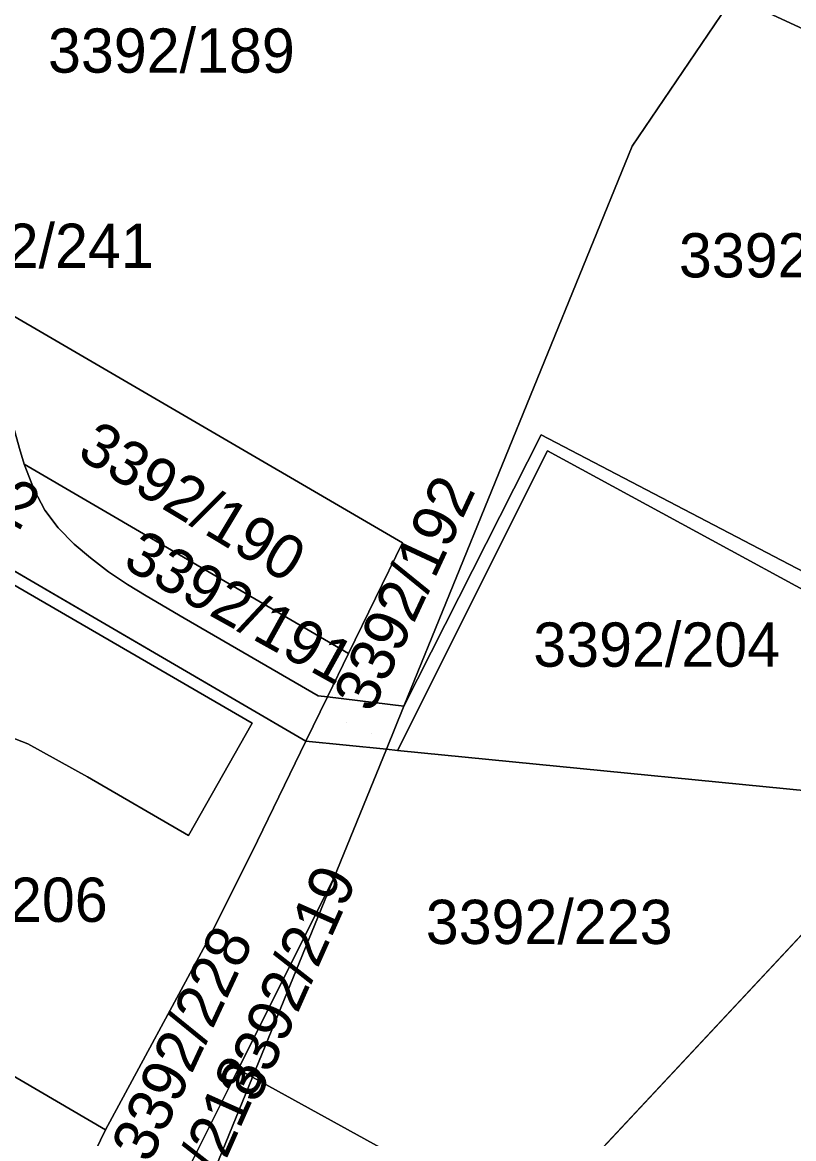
# Model space of a CAD drawing. Extents: x -262715 to -259381, y -1237238 to -1231182.
# Drawn here: x -261406.8 to -261371.9, y -1236043.8 to -1235993.4 of the extents above; entities that cross this region are included whole.
import ezdxf

# ---------------------------------------------------------------- set-up
doc = ezdxf.new("R2010")
doc.units = 0
for name, color, linetype in [('body_kn', 7, 'Continuous'), ('kladpar_druhypozemkov', 7, 'Continuous'), ('kladpar_hranice', 7, 'Continuous'), ('kladpar_parcelnecisla', 7, 'Continuous'), ('kladpar_plochy', 7, 'Continuous'), ('kladpar_sipky', 7, 'Continuous'), ('zuob_linie', 7, 'Continuous'), ('zuob_plochy', 7, 'Continuous')]:
    doc.layers.add(name, color=color, linetype=linetype)

msp = doc.modelspace()

# ---------------------------------------------------------------- linework, layer by layer
at = {"layer": 'body_kn'}
for p, q in [((-261379.2, -1235999), (-261379.2, -1235999)), ((-261383.32, -1236012.04), (-261383.32, -1236012.04)), ((-261383.03, -1236012.76), (-261383.03, -1236012.76)), ((-261383.03, -1236012.76), (-261383.03, -1236012.76)), ((-261406.68, -1236013.37), (-261406.68, -1236013.37)), ((-261406.68, -1236013.37), (-261406.68, -1236013.37)), ((-261406.23, -1236014.53), (-261406.23, -1236014.53)), ((-261406.23, -1236014.53), (-261406.23, -1236014.53)), ((-261405.75, -1236015.45), (-261405.75, -1236015.45)), ((-261405.14, -1236016.24), (-261405.14, -1236016.24)), ((-261404.42, -1236016.98), (-261404.42, -1236016.98)), ((-261389.58, -1236016.92), (-261389.58, -1236016.92)), ((-261389.58, -1236016.92), (-261389.58, -1236016.92)), ((-261403.68, -1236017.6), (-261403.68, -1236017.6)), ((-261402.87, -1236018.23), (-261402.87, -1236018.23)), ((-261402.01, -1236018.81), (-261402.01, -1236018.81)), ((-261401.17, -1236019.31), (-261401.17, -1236019.31)), ((-261399.45, -1236020.33), (-261399.45, -1236020.33)), ((-261392.02, -1236021.93), (-261392.02, -1236021.93)), ((-261393.39, -1236023.83), (-261393.39, -1236023.83)), ((-261392.97, -1236023.88), (-261392.97, -1236023.88)), ((-261389.52, -1236024.31), (-261389.52, -1236024.31)), ((-261396.38, -1236025.07), (-261396.38, -1236025.07)), ((-261406.52, -1236026), (-261406.52, -1236026)), ((-261393.95, -1236025.89), (-261393.95, -1236025.89)), ((-261393.95, -1236025.89), (-261393.95, -1236025.89)), ((-261390.31, -1236026.25), (-261390.31, -1236026.25)), ((-261390.31, -1236026.25), (-261390.31, -1236026.25)), ((-261389.8, -1236026.3), (-261389.8, -1236026.3)), ((-261389.8, -1236026.3), (-261389.8, -1236026.3)), ((-261403.82, -1236027.5), (-261403.82, -1236027.5)), ((-261399.26, -1236030.15), (-261399.26, -1236030.15)), ((-261396.14, -1236030.38), (-261396.14, -1236030.38)), ((-261392.68, -1236032.07), (-261392.68, -1236032.07)), ((-261392.68, -1236032.07), (-261392.68, -1236032.07)), ((-261398.38, -1236034.89), (-261398.38, -1236034.89)), ((-261398.38, -1236034.89), (-261398.38, -1236034.89)), ((-261397.01, -1236040.71), (-261397.01, -1236040.71)), ((-261396.36, -1236041.07), (-261396.36, -1236041.07)), ((-261403.01, -1236043.44), (-261403.01, -1236043.44))]:
    msp.add_line(p, q, dxfattribs=at)
at = {"layer": 'kladpar_druhypozemkov'}
for p, q in [((-261398.92, -1235993.93), (-261398.92, -1235993.93)), ((-261397.82, -1236014.56), (-261397.82, -1236014.56)), ((-261401.8, -1236018.45), (-261401.8, -1236018.45)), ((-261377.17, -1236021.19), (-261377.17, -1236021.19)), ((-261390.98, -1236025.52), (-261390.98, -1236025.52)), ((-261381.54, -1236033.4), (-261381.54, -1236033.4)), ((-261396.46, -1236040.34), (-261396.46, -1236040.34))]:
    msp.add_line(p, q, dxfattribs=at)
at = {"layer": 'kladpar_hranice'}
for p, q in [((-261417.64, -1236012.07), (-261393.95, -1236025.89)), ((-261389.8, -1236026.3), (-261383.03, -1236012.76)), ((-261406.23, -1236014.53), (-261406.68, -1236013.37)), ((-261393.95, -1236025.89), (-261396.14, -1236030.38)), ((-261383.94, -1236047.9), (-261365.96, -1236028.66)), ((-261396.14, -1236030.38), (-261398.38, -1236034.89))]:
    msp.add_line(p, q, dxfattribs=at)
for points in [[(-261342.88, -1235964.48), (-261358.98, -1235999.25), (-261359.06, -1235999.44), (-261374.62, -1235992.24), (-261367.6, -1235981.9), (-261345.49, -1235933.67)], [(-261390.31, -1236026.25), (-261389.52, -1236024.31), (-261383.32, -1236012.04), (-261366.66, -1236020.74), (-261357.12, -1236000.09), (-261352.35, -1235989.89), (-261352.21, -1235989.96), (-261351.35, -1235988.11), (-261351.5, -1235988.04), (-261351.04, -1235987.03), (-261350.9, -1235987.1), (-261350, -1235985.09), (-261350.12, -1235985.03), (-261345.38, -1235974.75), (-261345.24, -1235974.81), (-261344.4, -1235972.99), (-261344.54, -1235972.92), (-261341.1, -1235965.45)], [(-261341.1, -1235965.45), (-261337.57, -1235967.38), (-261341.11, -1235975.02), (-261344.65, -1235982.66), (-261348.29, -1235990.52), (-261351.74, -1235997.96), (-261359.26, -1236014.2), (-261363.51, -1236023.37), (-261383.03, -1236012.76)], [(-261396.67, -1235973.56), (-261398.86, -1235978.29), (-261398.72, -1235978.36), (-261398.83, -1235978.67), (-261398.92, -1235979.11), (-261398.92, -1235979.62), (-261398.83, -1235979.95), (-261398.53, -1235980.54), (-261398.09, -1235981.03), (-261397.56, -1235981.41), (-261397.64, -1235981.58), (-261374.62, -1235992.24), (-261379.2, -1235999), (-261389.52, -1236024.31), (-261392.97, -1236023.88)], [(-261359.06, -1235999.44), (-261358.98, -1235999.25), (-261357.12, -1236000.09), (-261366.66, -1236020.74), (-261383.32, -1236012.04), (-261389.52, -1236024.31), (-261379.2, -1235999), (-261374.62, -1235992.24), (-261359.06, -1235999.44)], [(-261389.58, -1236016.92), (-261412.05, -1236003.84), (-261413.27, -1236003.13), (-261427.15, -1235995.05)], [(-261412.05, -1236003.84), (-261389.58, -1236016.92), (-261392.02, -1236021.93), (-261406.68, -1236013.37)], [(-261406.68, -1236013.37), (-261406.9, -1236012.66), (-261407.17, -1236011.68), (-261407.39, -1236010.71), (-261407.65, -1236009.71), (-261407.94, -1236008.78), (-261408.35, -1236007.86), (-261408.88, -1236007.02), (-261409.51, -1236006.25), (-261410.19, -1236005.53), (-261410.93, -1236004.84), (-261412.05, -1236003.84)], [(-261412.05, -1236003.84), (-261410.93, -1236004.84), (-261410.19, -1236005.53), (-261409.51, -1236006.25), (-261408.88, -1236007.02), (-261408.35, -1236007.86), (-261407.94, -1236008.78), (-261407.65, -1236009.71), (-261407.39, -1236010.71), (-261407.17, -1236011.68), (-261406.9, -1236012.66), (-261406.68, -1236013.37)], [(-261398.38, -1236034.89), (-261403.01, -1236043.44), (-261422.51, -1236032.05), (-261421.51, -1236030.28), (-261420.19, -1236027.81), (-261417.61, -1236029.33), (-261415.84, -1236027.41), (-261414.87, -1236026.55), (-261413.24, -1236025.77), (-261411.96, -1236025.33), (-261409.86, -1236025.15), (-261407.68, -1236025.55), (-261406.52, -1236026), (-261403.82, -1236027.5), (-261399.26, -1236030.15), (-261396.38, -1236025.07), (-261417.29, -1236012.95), (-261418.09, -1236012.44), (-261417.64, -1236012.07)], [(-261392.97, -1236023.88), (-261393.95, -1236025.89), (-261417.64, -1236012.07)], [(-261417.29, -1236012.95), (-261396.38, -1236025.07), (-261399.26, -1236030.15), (-261403.82, -1236027.5), (-261406.52, -1236026), (-261407.68, -1236025.55), (-261409.86, -1236025.15), (-261411.96, -1236025.33), (-261413.24, -1236025.77), (-261414.87, -1236026.55), (-261415.84, -1236027.41), (-261417.61, -1236029.33), (-261420.19, -1236027.81), (-261423.35, -1236025.95), (-261417.29, -1236012.95)], [(-261383.03, -1236012.76), (-261389.8, -1236026.3), (-261390.31, -1236026.25)], [(-261383.03, -1236012.76), (-261363.51, -1236023.37), (-261365.96, -1236028.66), (-261389.8, -1236026.3)], [(-261406.68, -1236013.37), (-261392.02, -1236021.93), (-261392.97, -1236023.88)], [(-261406.68, -1236013.37), (-261406.23, -1236014.53), (-261405.75, -1236015.45), (-261405.14, -1236016.24), (-261404.42, -1236016.98), (-261403.68, -1236017.6), (-261402.87, -1236018.23), (-261402.01, -1236018.81), (-261401.17, -1236019.31), (-261399.45, -1236020.33), (-261393.39, -1236023.83), (-261392.97, -1236023.88)], [(-261392.97, -1236023.88), (-261393.39, -1236023.83), (-261399.45, -1236020.33), (-261401.17, -1236019.31), (-261402.01, -1236018.81), (-261402.87, -1236018.23), (-261403.68, -1236017.6), (-261404.42, -1236016.98), (-261405.14, -1236016.24), (-261405.75, -1236015.45), (-261406.23, -1236014.53)], [(-261392.97, -1236023.88), (-261392.02, -1236021.93), (-261389.58, -1236016.92)], [(-261390.31, -1236026.25), (-261393.95, -1236025.89), (-261392.97, -1236023.88)], [(-261392.97, -1236023.88), (-261389.52, -1236024.31), (-261390.31, -1236026.25)], [(-261390.31, -1236026.25), (-261392.68, -1236032.07), (-261397.01, -1236040.71), (-261401.49, -1236049.65), (-261402.55, -1236051.77), (-261406.11, -1236049.87)], [(-261383.94, -1236047.9), (-261396.36, -1236041.07), (-261392.68, -1236032.07), (-261390.31, -1236026.25)], [(-261396.14, -1236030.38), (-261393.95, -1236025.89), (-261390.31, -1236026.25)], [(-261390.31, -1236026.25), (-261389.8, -1236026.3), (-261365.96, -1236028.66), (-261383.94, -1236047.9)], [(-261406.11, -1236049.87), (-261405.01, -1236047.59), (-261403.01, -1236043.44), (-261398.38, -1236034.89), (-261396.14, -1236030.38)], [(-261424.8, -1236036.15), (-261422.56, -1236032.13), (-261422.51, -1236032.05), (-261403.01, -1236043.44), (-261405.01, -1236047.59), (-261424.8, -1236036.15)], [(-261392.68, -1236032.07), (-261396.36, -1236041.07), (-261397.01, -1236040.71), (-261392.68, -1236032.07)], [(-261402.55, -1236051.77), (-261401.49, -1236049.65), (-261397.01, -1236040.71), (-261396.36, -1236041.07), (-261400, -1236050), (-261402.55, -1236051.77)], [(-261388.04, -1236068.81), (-261400.83, -1236059.59), (-261404.97, -1236056.61), (-261402.55, -1236051.77), (-261400, -1236050), (-261396.36, -1236041.07), (-261383.94, -1236047.9), (-261377.4, -1236051.49), (-261386.5, -1236069.65), (-261388.04, -1236068.81)]]:
    msp.add_lwpolyline(points, dxfattribs=at)
at = {"layer": 'kladpar_plochy'}
for p, q in [((-261393.95, -1236025.89), (-261417.64, -1236012.07)), ((-261406.9, -1236012.66), (-261406.68, -1236013.37)), ((-261406.68, -1236013.37), (-261406.23, -1236014.53)), ((-261406.23, -1236014.53), (-261405.75, -1236015.45)), ((-261405.75, -1236015.45), (-261405.14, -1236016.24)), ((-261405.14, -1236016.24), (-261404.42, -1236016.98)), ((-261404.42, -1236016.98), (-261403.68, -1236017.6)), ((-261403.68, -1236017.6), (-261402.87, -1236018.23)), ((-261402.87, -1236018.23), (-261402.01, -1236018.81)), ((-261402.01, -1236018.81), (-261401.17, -1236019.31)), ((-261401.17, -1236019.31), (-261399.45, -1236020.33)), ((-261399.45, -1236020.33), (-261393.39, -1236023.83)), ((-261392.97, -1236023.88), (-261393.95, -1236025.89)), ((-261393.39, -1236023.83), (-261392.97, -1236023.88))]:
    msp.add_line(p, q, dxfattribs=at)
for points in [[(-261345.49, -1235933.67), (-261331.59, -1235940.11), (-261339.79, -1235957.8), (-261352.89, -1235950.78), (-261355.98, -1235957.32), (-261342.88, -1235964.48), (-261358.98, -1235999.25), (-261359.06, -1235999.44), (-261374.62, -1235992.24), (-261367.6, -1235981.9)], [(-261359.06, -1235999.44), (-261358.98, -1235999.25), (-261357.12, -1236000.09), (-261366.66, -1236020.74), (-261383.32, -1236012.04), (-261389.52, -1236024.31), (-261379.2, -1235999), (-261374.62, -1235992.24)], [(-261412.05, -1236003.84), (-261389.58, -1236016.92), (-261392.02, -1236021.93), (-261406.68, -1236013.37), (-261406.9, -1236012.66), (-261407.17, -1236011.68), (-261407.39, -1236010.71), (-261407.65, -1236009.71), (-261407.94, -1236008.78), (-261408.35, -1236007.86), (-261408.88, -1236007.02), (-261409.51, -1236006.25), (-261410.19, -1236005.53), (-261410.93, -1236004.84)], [(-261398.38, -1236034.89), (-261403.01, -1236043.44), (-261422.51, -1236032.05), (-261421.51, -1236030.28), (-261420.19, -1236027.81), (-261417.61, -1236029.33), (-261415.84, -1236027.41), (-261414.87, -1236026.55), (-261413.24, -1236025.77), (-261411.96, -1236025.33), (-261409.86, -1236025.15), (-261407.68, -1236025.55), (-261406.52, -1236026), (-261403.82, -1236027.5), (-261399.26, -1236030.15), (-261396.38, -1236025.07), (-261417.29, -1236012.95), (-261418.09, -1236012.44), (-261417.64, -1236012.07), (-261393.95, -1236025.89), (-261396.14, -1236030.38)], [(-261417.29, -1236012.95), (-261396.38, -1236025.07), (-261399.26, -1236030.15), (-261403.82, -1236027.5), (-261406.52, -1236026), (-261407.68, -1236025.55), (-261409.86, -1236025.15), (-261411.96, -1236025.33), (-261413.24, -1236025.77), (-261414.87, -1236026.55), (-261415.84, -1236027.41), (-261417.61, -1236029.33), (-261420.19, -1236027.81), (-261423.35, -1236025.95)], [(-261383.03, -1236012.76), (-261363.51, -1236023.37), (-261365.96, -1236028.66), (-261389.8, -1236026.3)], [(-261406.23, -1236014.53), (-261406.68, -1236013.37), (-261392.02, -1236021.93), (-261392.97, -1236023.88), (-261393.39, -1236023.83), (-261399.45, -1236020.33), (-261401.17, -1236019.31), (-261402.01, -1236018.81), (-261402.87, -1236018.23), (-261403.68, -1236017.6), (-261404.42, -1236016.98), (-261405.14, -1236016.24), (-261405.75, -1236015.45)], [(-261365.96, -1236028.66), (-261363.51, -1236023.37), (-261341.5, -1236035.34), (-261345.62, -1236044.25), (-261361.27, -1236060.35), (-261377.4, -1236051.49), (-261383.94, -1236047.9)], [(-261390.31, -1236026.25), (-261393.95, -1236025.89), (-261392.97, -1236023.88), (-261389.52, -1236024.31)], [(-261406.11, -1236049.87), (-261405.01, -1236047.59), (-261403.01, -1236043.44), (-261398.38, -1236034.89), (-261396.14, -1236030.38), (-261393.95, -1236025.89), (-261390.31, -1236026.25), (-261392.68, -1236032.07), (-261397.01, -1236040.71), (-261401.49, -1236049.65), (-261402.55, -1236051.77)], [(-261390.31, -1236026.25), (-261389.8, -1236026.3), (-261365.96, -1236028.66), (-261383.94, -1236047.9), (-261396.36, -1236041.07), (-261392.68, -1236032.07)], [(-261424.8, -1236036.15), (-261422.56, -1236032.13), (-261422.51, -1236032.05), (-261403.01, -1236043.44), (-261405.01, -1236047.59)], [(-261392.68, -1236032.07), (-261396.36, -1236041.07), (-261397.01, -1236040.71)], [(-261402.55, -1236051.77), (-261401.49, -1236049.65), (-261397.01, -1236040.71), (-261396.36, -1236041.07), (-261400, -1236050)], [(-261388.04, -1236068.81), (-261400.83, -1236059.59), (-261404.97, -1236056.61), (-261402.55, -1236051.77), (-261400, -1236050), (-261396.36, -1236041.07), (-261383.94, -1236047.9), (-261377.4, -1236051.49), (-261386.5, -1236069.65)]]:
    msp.add_lwpolyline(points, close=True, dxfattribs=at)
for points in [[(-261374.62, -1235992.24), (-261379.2, -1235999), (-261389.52, -1236024.31), (-261392.97, -1236023.88), (-261392.02, -1236021.93), (-261389.58, -1236016.92), (-261412.05, -1236003.84), (-261413.27, -1236003.13), (-261427.15, -1235995.05), (-261424.98, -1235990.37)], [(-261363.51, -1236023.37), (-261383.03, -1236012.76), (-261389.8, -1236026.3), (-261390.31, -1236026.25), (-261389.52, -1236024.31), (-261383.32, -1236012.04), (-261366.66, -1236020.74)]]:
    msp.add_lwpolyline(points, dxfattribs=at)
at = {"layer": 'kladpar_sipky'}
msp.add_line((-261392.13, -1236025.06), (-261392.13, -1236025.06), dxfattribs=at)
at = {"layer": 'zuob_linie'}
for points in [[(-261400, -1236050), (-261396.36, -1236041.07), (-261392.68, -1236032.07), (-261390.31, -1236026.25), (-261389.52, -1236024.31), (-261379.2, -1235999), (-261374.62, -1235992.24), (-261367.6, -1235981.9), (-261345.49, -1235933.67), (-261345.06, -1235932.74), (-261342.66, -1235927.5), (-261305.98, -1235847.48)], [(-261305.98, -1235847.48), (-261342.66, -1235927.5), (-261345.06, -1235932.74), (-261345.49, -1235933.67), (-261367.6, -1235981.9), (-261374.62, -1235992.24), (-261379.2, -1235999), (-261389.52, -1236024.31), (-261390.31, -1236026.25), (-261392.68, -1236032.07), (-261396.36, -1236041.07), (-261400, -1236050)]]:
    msp.add_lwpolyline(points, dxfattribs=at)
at = {"layer": 'zuob_plochy'}
for points in [[(-261400, -1236050), (-261396.36, -1236041.07), (-261392.68, -1236032.07), (-261390.31, -1236026.25), (-261389.52, -1236024.31), (-261379.2, -1235999), (-261374.62, -1235992.24), (-261367.6, -1235981.9), (-261345.49, -1235933.67), (-261345.06, -1235932.74), (-261342.66, -1235927.5), (-261305.98, -1235847.48)], [(-261305.98, -1235847.48), (-261342.66, -1235927.5), (-261345.06, -1235932.74), (-261345.49, -1235933.67), (-261367.6, -1235981.9), (-261374.62, -1235992.24), (-261379.2, -1235999), (-261389.52, -1236024.31), (-261390.31, -1236026.25), (-261392.68, -1236032.07), (-261396.36, -1236041.07), (-261400, -1236050)]]:
    msp.add_lwpolyline(points, dxfattribs=at)

# ---------------------------------------------------------------- texts
at = {"layer": 'kladpar_parcelnecisla'}
for s, p in [('3392/189', (-261405.605, -1235995.68)), ('3392/241', (-261411.98, -1236004.5)), ('3392/202', (-261377.088, -1236004.93)), ('3392/204', (-261383.671, -1236022.52)), ('3392/206', (-261414.061, -1236034.05)), ('3392/223', (-261388.529, -1236035.05))]:
    msp.add_text(s, height=2, dxfattribs=at).set_placement(p)
for s, rotation, p in [('3392/242', 331, (-261416.492, -1236010.972)), ('3392/190', 329, (-261404.358, -1236013.029)), ('3392/192', 65, (-261390.966, -1236024.66)), ('3392/191', 331, (-261402.294, -1236017.993)), ('3392/219', 66, (-261396.146, -1236042.31)), ('3392/228', 65, (-261401.005, -1236045.011)), ('3392/218', 66, (-261400.276, -1236050.932))]:
    msp.add_text(s, height=2, rotation=rotation, dxfattribs=at).set_placement(p)

doc.saveas('drawing.dxf')
